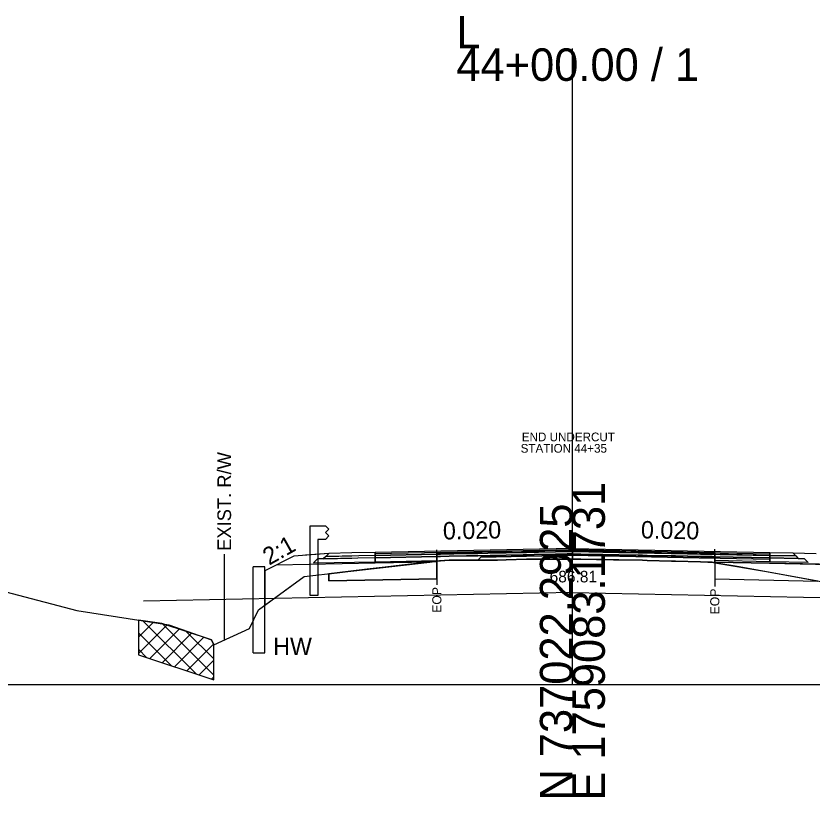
# Model space of a CAD drawing. Extents: x -26 to 4303, y -10 to 9577.
# Drawn here: x 3102 to 3170.7, y 3990.3 to 4057.6 of the extents above; entities that cross this region are included whole.
import ezdxf

# ---------------------------------------------------------------- set-up
doc = ezdxf.new("R2010")
doc.units = 0
for name, color, linetype in [('Exist CMT Pavement', 7, 'Continuous'), ('Old_Level_2', 7, 'Continuous'), ('Pattern 5', 7, 'Continuous'), ('Prop CMT Conc Surface', 7, 'Continuous'), ('Prop CMT Concrete Structures', 7, 'Continuous'), ('Prop CMT Pvmt Course 1', 7, 'Continuous'), ('Prop CMT Pvmt Course 1 CG', 7, 'Continuous'), ('Prop CMT Pvmt Course 1 Wedge', 7, 'Continuous'), ('Prop CMT Pvmt Course 2', 7, 'Continuous'), ('Prop CMT Pvmt Course 2 Wedge', 7, 'Continuous'), ('Prop CMT Pvmt Course 3', 7, 'Continuous'), ('Prop CMT Pvmt Course 3 Wedge', 7, 'Continuous'), ('Prop CMT Pvmt Surface', 7, 'Continuous'), ('Prop CMT Pvmt Surface Shoulder', 7, 'Continuous'), ('Prop CMT Pvmt Wedge Surface 1', 7, 'Continuous'), ('Prop CMT Pvmt Wedge Surface 2', 7, 'Continuous'), ('Prop CMT Pvmt Wedge Surface 3', 7, 'Continuous'), ('Prop CMT Shld Paved Course 1', 7, 'Continuous'), ('Prop CMT Shld Paved Course 2', 7, 'Continuous'), ('Prop CMT Shld Paved Course 3', 7, 'Continuous'), ('Prop CMT Slope Grass', 7, 'Continuous'), ('Prop CMT Subgrade Earthwork', 7, 'Continuous'), ('Prop Road Sect_ Recs - UC Shallow (Outline)', 7, 'Continuous'), ('Prop Shade Light', 7, 'Continuous'), ('Prop XS DDE Elevations', 7, 'Continuous'), ('Prop XS Ditch Standard Text', 7, 'Continuous'), ('Prop XS SE Text', 7, 'Continuous'), ('Prop XS Shear Point Label', 7, 'Continuous'), ('Prop XS Side Slope Text', 7, 'Continuous'), ('Prop XS Wedging', 7, 'Continuous'), ('Scratch_Level_1', 7, 'Continuous'), ('Scratch_Level_4', 7, 'Continuous'), ('Scratch_Level_5', 7, 'Continuous'), ('Scratch_Level_6', 7, 'Continuous'), ('Typical Curb CELL', 7, 'Continuous')]:
    doc.layers.add(name, color=color, linetype=linetype)

msp = doc.modelspace()

# ---------------------------------------------------------------- linework, layer by layer
at = {"layer": 'Exist CMT Pavement'}
for points in [[(3150, 4011.73), (3133, 4011.39)], [(3150, 4011.73), (3167, 4011.39)]]:
    msp.add_lwpolyline(points, dxfattribs=at)
at = {"layer": 'Old_Level_2'}
for p, q in [((3150, 4000), (3150, 4054.84)), ((3150, 4000), (3150, 4054.84)), ((3000, 4000), (3150, 4000)), ((3000, 4000), (3150, 4000)), ((3150, 4000), (3300, 4000)), ((3150, 4000), (3300, 4000))]:
    msp.add_line(p, q, dxfattribs=at)
at = {"layer": 'Pattern 5'}
msp.add_line((3112.613, 4005.517), (3112.653, 4005.558), dxfattribs=at)
at = {"layer": 'Prop CMT Conc Surface'}
for points in [[(3138.318, 4011.246), (3133, 4011.14)], [(3133, 4011.14), (3133, 4010.931)], [(3133, 4010.931), (3138.318, 4011.038)], [(3138.318, 4011.038), (3138.318, 4011.246)], [(3162.271, 4011.026), (3162.271, 4011.234)], [(3162.271, 4011.234), (3167, 4011.14)], [(3167, 4010.931), (3162.271, 4011.026)], [(3167, 4011.14), (3167, 4010.931)]]:
    msp.add_lwpolyline(points, dxfattribs=at)
at = {"layer": 'Prop CMT Concrete Structures'}
for points in [[(3150, 4011.605), (3138.318, 4011.371)], [(3150, 4011.605), (3162.271, 4011.359)], [(3133, 4011.14), (3133, 4011.39)], [(3138.318, 4011.246), (3133, 4011.14)], [(3138.318, 4011.371), (3138.318, 4011.246)], [(3162.271, 4011.359), (3162.271, 4011.234)], [(3162.271, 4011.234), (3167, 4011.14)], [(3167, 4011.14), (3167, 4011.39)]]:
    msp.add_lwpolyline(points, dxfattribs=at)
at = {"layer": 'Prop CMT Pvmt Course 1'}
for points in [[(3138.318, 4011.038), (3133, 4010.931)], [(3133, 4010.931), (3133, 4010.598)], [(3138.318, 4010.705), (3138.318, 4011.038)], [(3162.271, 4011.026), (3167, 4010.931)], [(3162.271, 4010.693), (3162.271, 4011.026)], [(3167, 4010.931), (3167, 4010.598)], [(3133, 4010.598), (3138.318, 4010.705)], [(3167, 4010.598), (3162.271, 4010.693)]]:
    msp.add_lwpolyline(points, dxfattribs=at)
at = {"layer": 'Prop CMT Pvmt Course 1 Wedge'}
for points in [[(3138.318, 4011.038), (3138.561, 4011.043), (3138.627, 4011.044), (3139.373, 4011.059), (3140.877, 4011.089), (3141.039, 4011.092), (3141.848, 4011.108), (3143.54, 4011.142), (3144.279, 4011.157), (3146.041, 4011.192), (3146.711, 4011.206), (3148.542, 4011.242), (3149.153, 4011.255), (3149.563, 4011.263), (3150, 4011.271)], [(3138.318, 4010.638), (3138.318, 4011.038)], [(3150, 4010.81), (3149.563, 4010.804), (3149.153, 4010.8), (3148.542, 4010.8), (3146.711, 4010.807), (3146.041, 4010.809), (3144.279, 4010.759), (3143.54, 4010.741), (3141.848, 4010.734), (3141.039, 4010.723), (3140.877, 4010.726), (3139.373, 4010.714), (3138.627, 4010.669), (3138.561, 4010.666), (3138.318, 4010.638)], [(3150, 4011.271), (3150, 4010.81)], [(3150, 4011.271), (3150.739, 4011.257), (3152.067, 4011.23), (3152.629, 4011.219), (3153.544, 4011.201), (3154.007, 4011.191), (3156.045, 4011.151), (3156.439, 4011.143), (3158.546, 4011.101), (3158.871, 4011.094), (3161.047, 4011.051), (3161.665, 4011.038), (3161.834, 4011.035), (3161.845, 4011.035), (3161.849, 4011.034), (3161.855, 4011.034), (3161.857, 4011.034), (3162.039, 4011.031), (3162.271, 4011.026)], [(3162.271, 4010.505), (3162.039, 4010.545), (3161.857, 4010.551), (3161.855, 4010.551), (3161.849, 4010.552), (3161.845, 4010.552), (3161.834, 4010.552), (3161.665, 4010.559), (3161.047, 4010.584), (3158.871, 4010.634), (3158.546, 4010.645), (3156.439, 4010.703), (3156.045, 4010.714), (3154.007, 4010.745), (3153.544, 4010.754), (3152.629, 4010.774), (3152.067, 4010.78), (3150.739, 4010.821), (3150, 4010.81)], [(3162.271, 4011.026), (3162.271, 4010.505)]]:
    msp.add_lwpolyline(points, dxfattribs=at)
at = {"layer": 'Prop CMT Pvmt Course 2'}
for points in [[(3131, 4011.35), (3129, 4011.31), (3128.745, 4011.055)], [(3128.745, 4011.055), (3131, 4011.1)], [(3133, 4011.14), (3133, 4011.39)], [(3167, 4011.39), (3169, 4011.35), (3169.255, 4011.095)], [(3167, 4011.14), (3167, 4011.39)], [(3169.255, 4011.095), (3167, 4011.14)]]:
    msp.add_lwpolyline(points, dxfattribs=at)
at = {"layer": 'Prop CMT Pvmt Course 2 Wedge'}
msp.add_line((3123.5, 4009.82), (3123.5, 4006.862), dxfattribs=at)
for points in [[(3126, 4011.07), (3123.5, 4009.82)], [(3129, 4011.31), (3126, 4011.07)], [(3129, 4011.31), (3127, 4011.15)]]:
    msp.add_lwpolyline(points, dxfattribs=at)
at = {"layer": 'Prop CMT Pvmt Course 3'}
for points in [[(3133, 4011.14), (3128.745, 4011.055), (3128.532, 4010.842)], [(3128.532, 4010.842), (3131, 4010.891)], [(3133, 4010.931), (3133, 4011.14)], [(3167, 4011.14), (3169.255, 4011.095), (3169.468, 4010.882)], [(3167, 4010.931), (3167, 4011.14)], [(3169.468, 4010.882), (3167, 4010.931)]]:
    msp.add_lwpolyline(points, dxfattribs=at)
at = {"layer": 'Prop CMT Pvmt Course 3 Wedge'}
for points in [[(3127.396, 4007.69), (3127.396, 4013.69)], [(3127.396, 4013.69), (3128.729, 4013.69), (3129, 4013.398)], [(3129, 4012.815), (3128.729, 4012.523), (3128.063, 4012.523)], [(3129, 4013.398), (3128.729, 4013.106)], [(3128.729, 4013.106), (3129, 4012.815)], [(3128.063, 4012.523), (3128.063, 4007.69)], [(3128.063, 4007.69), (3127.396, 4007.69)]]:
    msp.add_lwpolyline(points, dxfattribs=at)
at = {"layer": 'Prop CMT Pvmt Surface'}
for points in [[(3150, 4011.48), (3133, 4011.14)], [(3150, 4011.48), (3167, 4011.14)], [(3133, 4011.14), (3133, 4011.39)], [(3167, 4011.14), (3167, 4011.39)]]:
    msp.add_lwpolyline(points, dxfattribs=at)
at = {"layer": 'Prop CMT Pvmt Surface Shoulder'}
for points in [[(3138.32, 4010.638), (3138.561, 4010.666), (3138.627, 4010.669), (3139.373, 4010.714), (3140.877, 4010.726), (3141.039, 4010.723), (3141.848, 4010.734), (3143.54, 4010.741), (3144.279, 4010.759), (3146.041, 4010.809), (3146.711, 4010.807), (3148.542, 4010.8), (3149.153, 4010.8), (3149.563, 4010.804), (3149.998, 4010.81)], [(3149.998, 4010.81), (3150.739, 4010.821), (3152.067, 4010.78), (3152.629, 4010.774), (3153.544, 4010.754), (3154.007, 4010.745), (3156.045, 4010.714), (3156.439, 4010.703), (3158.546, 4010.645), (3158.871, 4010.634), (3161.047, 4010.584), (3161.665, 4010.559), (3161.834, 4010.552), (3161.845, 4010.552), (3161.849, 4010.552), (3161.855, 4010.551), (3161.857, 4010.551), (3162.039, 4010.545), (3162.27, 4010.506)]]:
    msp.add_lwpolyline(points, dxfattribs=at)
at = {"layer": 'Prop CMT Pvmt Wedge Surface 1'}
for p, q in [((3133.018, 4010.473), (3124.465, 4010.302)), ((3138.321, 4010.579), (3133.018, 4010.473)), ((3162.27, 4010.567), (3166.982, 4010.473)), ((3166.982, 4010.473), (3175.535, 4010.302))]:
    msp.add_line(p, q, dxfattribs=at)
for points in [[(3138.32, 4010.638), (3138.321, 4010.579)], [(3162.27, 4010.567), (3162.27, 4010.506)]]:
    msp.add_lwpolyline(points, dxfattribs=at)
at = {"layer": 'Prop CMT Pvmt Wedge Surface 2'}
for points in [[(3138.318, 4011.371), (3138.561, 4011.376), (3138.627, 4011.377), (3139.373, 4011.392), (3140.877, 4011.422), (3141.039, 4011.426), (3141.848, 4011.442), (3143.54, 4011.476), (3144.279, 4011.49), (3146.041, 4011.526), (3146.711, 4011.539), (3148.542, 4011.576), (3149.153, 4011.588), (3149.563, 4011.596), (3150, 4011.605)], [(3150, 4011.48), (3149.563, 4011.471), (3149.153, 4011.463), (3148.542, 4011.451), (3146.711, 4011.414), (3146.041, 4011.401), (3144.279, 4011.365), (3143.54, 4011.351), (3141.848, 4011.317), (3141.039, 4011.301), (3140.877, 4011.297), (3139.373, 4011.267), (3138.627, 4011.252), (3138.561, 4011.251), (3138.318, 4011.246)], [(3150, 4011.605), (3150, 4011.48)], [(3150, 4011.605), (3150.739, 4011.59), (3152.067, 4011.563), (3152.629, 4011.552), (3153.544, 4011.534), (3154.007, 4011.525), (3156.045, 4011.484), (3156.439, 4011.476), (3158.546, 4011.434), (3158.871, 4011.427), (3161.047, 4011.384), (3161.665, 4011.371), (3161.834, 4011.368), (3161.845, 4011.368), (3161.849, 4011.368), (3161.855, 4011.368), (3161.857, 4011.368), (3162.039, 4011.364), (3162.271, 4011.359)], [(3162.271, 4011.234), (3162.039, 4011.239), (3161.857, 4011.243), (3161.855, 4011.243), (3161.849, 4011.243), (3161.845, 4011.243), (3161.834, 4011.243), (3161.665, 4011.246), (3161.047, 4011.259), (3158.871, 4011.302), (3158.546, 4011.309), (3156.439, 4011.351), (3156.045, 4011.359), (3154.007, 4011.4), (3153.544, 4011.409), (3152.629, 4011.427), (3152.067, 4011.438), (3150.739, 4011.465), (3150, 4011.48)], [(3138.318, 4011.246), (3138.318, 4011.371)], [(3162.271, 4011.359), (3162.271, 4011.234)]]:
    msp.add_lwpolyline(points, dxfattribs=at)
at = {"layer": 'Prop CMT Pvmt Wedge Surface 3'}
for points in [[(3138.318, 4011.246), (3138.561, 4011.251), (3138.627, 4011.252), (3139.373, 4011.267), (3140.877, 4011.297), (3141.039, 4011.301), (3141.848, 4011.317), (3143.54, 4011.351), (3144.279, 4011.365), (3146.041, 4011.401), (3146.711, 4011.414), (3148.542, 4011.451), (3149.153, 4011.463), (3149.563, 4011.471), (3150, 4011.48)], [(3150, 4011.48), (3150, 4011.271)], [(3150, 4011.48), (3150.739, 4011.465), (3152.067, 4011.438), (3152.629, 4011.427), (3153.544, 4011.409), (3154.007, 4011.4), (3156.045, 4011.359), (3156.439, 4011.351), (3158.546, 4011.309), (3158.871, 4011.302), (3161.047, 4011.259), (3161.665, 4011.246), (3161.834, 4011.243), (3161.845, 4011.243), (3161.849, 4011.243), (3161.855, 4011.243), (3161.857, 4011.243), (3162.039, 4011.239), (3162.271, 4011.234)], [(3150, 4011.271), (3149.563, 4011.263), (3149.153, 4011.255), (3148.542, 4011.242), (3146.711, 4011.206), (3146.041, 4011.192), (3144.279, 4011.157), (3143.54, 4011.142), (3141.848, 4011.108), (3141.039, 4011.092), (3140.877, 4011.089), (3139.373, 4011.059), (3138.627, 4011.044), (3138.561, 4011.043), (3138.318, 4011.038)], [(3138.318, 4011.038), (3138.318, 4011.246)], [(3162.271, 4011.026), (3162.039, 4011.031), (3161.857, 4011.034), (3161.855, 4011.034), (3161.849, 4011.034), (3161.845, 4011.035), (3161.834, 4011.035), (3161.665, 4011.038), (3161.047, 4011.051), (3158.871, 4011.094), (3158.546, 4011.101), (3156.439, 4011.143), (3156.045, 4011.151), (3154.007, 4011.191), (3153.544, 4011.201), (3152.629, 4011.219), (3152.067, 4011.23), (3150.739, 4011.257), (3150, 4011.271)], [(3162.271, 4011.234), (3162.271, 4011.026)]]:
    msp.add_lwpolyline(points, dxfattribs=at)
at = {"layer": 'Prop CMT Shld Paved Course 1'}
for points in [[(3133, 4010.931), (3133, 4011.39)], [(3150, 4011.271), (3133, 4010.931)], [(3150, 4011.271), (3167, 4010.931)], [(3167, 4010.931), (3167, 4011.39)]]:
    msp.add_lwpolyline(points, dxfattribs=at)
at = {"layer": 'Prop CMT Shld Paved Course 2'}
for points in [[(3131, 4011.35), (3129, 4011.31)], [(3133, 4011.39), (3131, 4011.35)], [(3167, 4011.39), (3169, 4011.35)], [(3169, 4011.35), (3171, 4011.31)]]:
    msp.add_lwpolyline(points, dxfattribs=at)
at = {"layer": 'Prop CMT Shld Paved Course 3'}
for points in [[(3150, 4011.73), (3133, 4011.39)], [(3138.318, 4011.371), (3150, 4011.605)], [(3150, 4011.48), (3150, 4011.73)], [(3150, 4011.73), (3167, 4011.39)], [(3150, 4011.605), (3150, 4011.48), (3150, 4011.48)], [(3162.271, 4011.359), (3150, 4011.605)], [(3133, 4011.39), (3133, 4011.14)], [(3133, 4011.14), (3138.318, 4011.246)], [(3138.318, 4011.246), (3138.318, 4011.371)], [(3162.271, 4011.234), (3162.271, 4011.359)], [(3167, 4011.14), (3162.271, 4011.234)], [(3167, 4011.39), (3167, 4011.14)]]:
    msp.add_lwpolyline(points, dxfattribs=at)
at = {"layer": 'Prop CMT Slope Grass'}
msp.add_lwpolyline([(3096.659, 4009.169), (3107.283, 4006.386), (3115.234, 4005.16), (3118.91, 4003.867), (3119.092, 4003.417), (3122.182, 4004.825), (3122.941, 4006.456), (3126.877, 4009.318), (3130.907, 4009.78), (3138.561, 4010.666), (3139.373, 4010.714), (3141.039, 4010.723), (3141.848, 4010.734), (3143.54, 4010.741), (3144.28, 4010.759), (3146.041, 4010.809), (3146.711, 4010.807), (3148.542, 4010.8), (3149.153, 4010.8), (3149.563, 4010.804), (3150, 4010.81), (3150.739, 4010.821), (3152.067, 4010.78), (3152.629, 4010.774), (3153.544, 4010.754), (3154.007, 4010.745), (3156.045, 4010.714), (3156.439, 4010.703), (3158.546, 4010.645), (3158.871, 4010.634), (3161.047, 4010.584), (3161.855, 4010.551), (3162.039, 4010.545), (3166.726, 4009.739), (3172.983, 4008.595)], dxfattribs=at)
at = {"layer": 'Prop CMT Subgrade Earthwork'}
for points in [[(3133, 4010.931), (3128.532, 4010.842), (3128.032, 4010.832), (3127.692, 4010.492)], [(3133, 4010.598), (3133, 4010.931)], [(3167, 4010.931), (3169.468, 4010.882), (3169.968, 4010.872), (3170.308, 4010.532)], [(3167, 4010.598), (3167, 4010.931)], [(3127.692, 4010.492), (3133, 4010.598)], [(3170.308, 4010.532), (3167, 4010.598)]]:
    msp.add_lwpolyline(points, dxfattribs=at)
at = {"layer": 'Prop Road Sect_ Recs - UC Shallow (Outline)'}
for points in [[(3138.318, 4010.638), (3138.318, 4009.121), (3129.019, 4008.947), (3129.021, 4009.563), (3132.327, 4009.944), (3133.864, 4010.122), (3135.315, 4010.29), (3135.817, 4010.349)], [(3162.271, 4010.505), (3162.271, 4009.109), (3171.154, 4008.929), (3164.364, 4010.145)]]:
    msp.add_lwpolyline(points, close=True, dxfattribs=at)
at = {"layer": 'Prop Shade Light'}
for p, q in [((3133.864, 4010.122), (3132.327, 4009.944)), ((3135.315, 4010.29), (3133.864, 4010.122)), ((3135.817, 4010.349), (3135.315, 4010.29)), ((3138.32, 4010.638), (3135.817, 4010.349)), ((3164.364, 4010.145), (3162.27, 4010.506)), ((3164.364, 4010.145), (3164.364, 4010.145)), ((3132.327, 4009.944), (3132.326, 4009.944))]:
    msp.add_line(p, q, dxfattribs=at)
for points in [[(3129.021, 4009.563), (3129.019, 4008.947), (3138.318, 4009.121), (3138.32, 4010.638)], [(3162.27, 4010.506), (3162.271, 4009.109), (3171.154, 4008.929), (3164.364, 4010.145)], [(3132.326, 4009.944), (3130.907, 4009.78), (3129.021, 4009.563)]]:
    msp.add_lwpolyline(points, dxfattribs=at)
at = {"layer": 'Prop XS DDE Elevations'}
for points in [[(3140.877, 4010.726), (3141.039, 4010.723), (3139.373, 4010.714)], [(3123.5, 4009.82), (3123.5, 4006.862), (3126.877, 4009.318), (3130.907, 4009.78), (3137.701, 4010.567), (3133.018, 4010.473), (3124.465, 4010.302)], [(3138.32, 4010.638), (3138.321, 4010.579), (3137.701, 4010.567)], [(3138.561, 4010.666), (3138.627, 4010.669), (3139.373, 4010.714)], [(3161.047, 4010.584), (3161.857, 4010.551), (3161.834, 4010.552), (3161.665, 4010.559)], [(3162.27, 4010.506), (3166.726, 4009.739), (3172.983, 4008.595), (3177.5, 4006.148), (3177.5, 4009.32), (3175.535, 4010.302), (3166.982, 4010.473), (3162.27, 4010.567)]]:
    msp.add_lwpolyline(points, close=True, dxfattribs=at)
at = {"layer": 'Prop XS Ditch Standard Text'}
for p, q in [((3120, 4011.232), (3120, 4003.831)), ((3138.318, 4010.638), (3138.318, 4008.588)), ((3162.271, 4010.505), (3162.271, 4008.455))]:
    msp.add_line(p, q, dxfattribs=at)
at = {"layer": 'Prop XS Wedging'}
for p, q in [((3138.318, 4010.638), (3138.318, 4011.626)), ((3138.319, 4011.246), (3149.995, 4011.48)), ((3149.995, 4011.48), (3150, 4011.48)), ((3150, 4011.48), (3150.005, 4011.48)), ((3150.005, 4011.48), (3150, 4011.48)), ((3150.005, 4011.48), (3162.271, 4011.234)), ((3162.271, 4011.234), (3150.005, 4011.48)), ((3162.271, 4010.505), (3162.271, 4011.683)), ((3138.319, 4011.371), (3138.319, 4011.246)), ((3138.319, 4011.246), (3138.32, 4010.638)), ((3142.109, 4010.989), (3141.864, 4010.734)), ((3142.109, 4010.989), (3141.864, 4010.734)), ((3141.864, 4010.734), (3142.109, 4010.989)), ((3141.864, 4010.734), (3143.54, 4010.741)), ((3149.153, 4010.8), (3149.563, 4010.804)), ((3149.563, 4010.804), (3149.998, 4010.81)), ((3149.998, 4010.81), (3150.739, 4010.821)), ((3150, 4011.146), (3150.012, 4011.147)), ((3150.012, 4011.146), (3150, 4011.146)), ((3150.012, 4011.147), (3162.27, 4010.901)), ((3162.27, 4010.901), (3150.012, 4011.146)), ((3162.27, 4010.901), (3162.271, 4011.234)), ((3162.271, 4011.234), (3162.271, 4011.359)), ((3138.32, 4010.638), (3138.561, 4010.666)), ((3161.855, 4010.551), (3162.039, 4010.545)), ((3162.039, 4010.545), (3162.27, 4010.506))]:
    msp.add_line(p, q, dxfattribs=at)
for points in [[(3150.002, 4011.605), (3133.002, 4011.265)], [(3150.005, 4011.48), (3133.005, 4011.14)], [(3150, 4011.605), (3149.998, 4011.605), (3138.319, 4011.371)], [(3150, 4011.48), (3149.995, 4011.48), (3138.319, 4011.246)], [(3149.995, 4011.48), (3166.995, 4011.14)], [(3149.995, 4011.48), (3149.995, 4011.48)], [(3149.998, 4011.605), (3166.998, 4011.265)], [(3162.271, 4011.359), (3150.002, 4011.605), (3150, 4011.605)], [(3150.005, 4011.48), (3150.005, 4011.48)], [(3139.373, 4010.714), (3140.877, 4010.726), (3141.039, 4010.723), (3141.848, 4010.734), (3141.864, 4010.734)], [(3150.012, 4011.147), (3142.109, 4010.989)], [(3142.109, 4010.989), (3149.988, 4011.147), (3150, 4011.146)], [(3150, 4011.146), (3149.988, 4011.146), (3142.109, 4010.989)], [(3143.54, 4010.741), (3144.279, 4010.759), (3146.041, 4010.809), (3146.711, 4010.807), (3148.542, 4010.8), (3149.153, 4010.8)], [(3149.988, 4011.147), (3166.988, 4010.807)], [(3150.739, 4010.821), (3152.067, 4010.78), (3152.629, 4010.774), (3153.544, 4010.754), (3154.007, 4010.745)], [(3154.007, 4010.745), (3156.045, 4010.714), (3156.439, 4010.703), (3158.546, 4010.645)], [(3162.27, 4010.506), (3162.27, 4010.567), (3162.27, 4010.901)], [(3138.561, 4010.666), (3138.627, 4010.67), (3139.373, 4010.714)], [(3158.546, 4010.645), (3158.871, 4010.634), (3161.047, 4010.584)], [(3161.047, 4010.584), (3161.665, 4010.559), (3161.834, 4010.552), (3161.841, 4010.552)], [(3161.841, 4010.552), (3161.845, 4010.552), (3161.846, 4010.552)], [(3161.846, 4010.552), (3161.849, 4010.552), (3161.855, 4010.551)]]:
    msp.add_lwpolyline(points, dxfattribs=at)
at = {"layer": 'Scratch_Level_1'}
msp.add_lwpolyline([(3112.613, 4005.564), (3112.613, 4002.564), (3119.092, 4000.417), (3119.092, 4003.417), (3118.91, 4003.867), (3114.613, 4005.256)], close=True, dxfattribs=at)
at = {"layer": 'Scratch_Level_4'}
for p, q in [((3112.613, 4004.103), (3113.879, 4005.369)), ((3112.982, 4005.508), (3117.567, 4000.922)), ((3114.665, 4005.239), (3119.092, 4000.812)), ((3112.613, 4002.689), (3115.041, 4005.118)), ((3113.581, 4002.243), (3116.11, 4004.772)), ((3116.754, 4004.564), (3119.092, 4002.226)), ((3112.613, 4004.463), (3115.452, 4001.623)), ((3114.643, 4001.891), (3117.179, 4004.427)), ((3115.706, 4001.539), (3118.248, 4004.081)), ((3118.844, 4003.889), (3118.94, 4003.792)), ((3116.768, 4001.187), (3119.065, 4003.484)), ((3112.613, 4003.049), (3113.337, 4002.324)), ((3117.83, 4000.835), (3119.092, 4002.097)), ((3118.892, 4000.483), (3119.092, 4000.683))]:
    msp.add_line(p, q, dxfattribs=at)
at = {"layer": 'Scratch_Level_5'}
for points in [[(3122.5, 4002.73), (3123.5, 4002.73), (3123.5, 4010.15), (3122.5, 4010.15)], [(3122.5, 4002.73), (3122.5, 4010.15)]]:
    msp.add_lwpolyline(points, dxfattribs=at)
at = {"layer": 'Scratch_Level_6'}
for points in [[(3150, 4007.938), (3113.034, 4007.198)], [(3150, 4007.938), (3186.966, 4007.198)]]:
    msp.add_lwpolyline(points, dxfattribs=at)

# ---------------------------------------------------------------- texts
at = {"layer": 'Old_Level_2'}
for s, p in [('L', (3140, 4054.84)), ('L', (3140, 4054.84)), ('44+00.00 / 1', (3140, 4052.04)), ('44+00.00 / 1', (3140, 4052.04))]:
    msp.add_text(s, height=2.8, dxfattribs=at).set_placement(p)
for s, p in [('E 1759083.1731', (3152.8, 3990)), ('E 1759083.1731', (3152.8, 3990)), ('N 737022.2925', (3150, 3990)), ('N 737022.2925', (3150, 3990))]:
    msp.add_text(s, height=2.8, rotation=90, dxfattribs=at).set_placement(p)
at = {"layer": 'Prop CMT Pvmt Course 1 CG'}
msp.add_text('686.81', height=1, dxfattribs=at).set_placement((3148.038, 4008.81))
at = {"layer": 'Prop XS Ditch Standard Text'}
for s, height, p in [('EXIST. R/W', 1.1811, (3120.591, 4011.534)), ('EOP', 0.7874, (3138.712, 4006.19)), ('EOP', 0.7874, (3162.665, 4006.057))]:
    msp.add_text(s, height=height, rotation=90, dxfattribs=at).set_placement(p)
at = {"layer": 'Prop XS SE Text'}
for rotation, p in [(1.14576, (3138.856, 4012.507)), (358.85424, (3155.896, 4012.612))]:
    msp.add_text('0.020', height=1.5, rotation=rotation, dxfattribs=at).set_placement(p)
at = {"layer": 'Prop XS Shear Point Label'}
for s, p in [('END UNDERCUT', (3145.641, 4020.976)), ('STATION 44+35', (3145.54, 4019.993))]:
    msp.add_text(s, height=0.75, dxfattribs=at).set_placement(p)
at = {"layer": 'Prop XS Side Slope Text'}
msp.add_text('2:1', height=1.5, rotation=29.46101, dxfattribs=at).set_placement((3123.862, 4010.247))
at = {"layer": 'Typical Curb CELL'}
msp.add_text('HW', height=1.5, dxfattribs=at).set_placement((3124.215, 4002.558))

doc.saveas('drawing.dxf')
